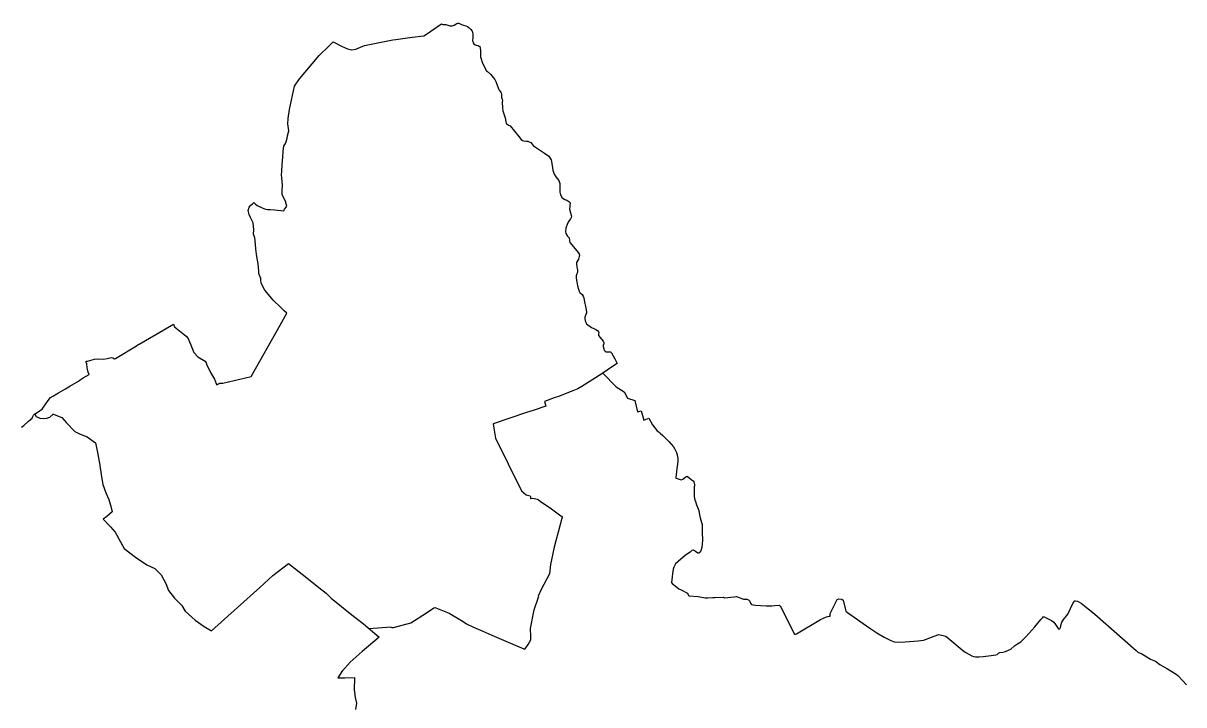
# Model space of a CAD drawing. Extents: x -678204 to -526855, y -1228851 to -1110393.
# Drawn here: x -592871 to -574848, y -1216478 to -1205898 of the extents above; entities that cross this region are included whole.
import ezdxf

# ---------------------------------------------------------------- set-up
doc = ezdxf.new("R2010")
doc.units = 0
for name, color, linetype in [('00_n_cyklo prujezdne rekreacni hlavni', 7, 'Continuous'), ('00_n_cyklo studie rekreacni hlavni', 7, 'Continuous'), ('00_n_cyklo trasovani rekreacni hlavni', 7, 'Continuous')]:
    doc.layers.add(name, color=color, linetype=linetype)

msp = doc.modelspace()

# ---------------------------------------------------------------- linework, layer by layer
at = {"layer": '00_n_cyklo prujezdne rekreacni hlavni'}
msp.add_line((-587156, -1215274), (-587503, -1215301), dxfattribs=at)
for points in [[(-588125, -1206255), (-588060, -1206188), (-587926, -1206252), (-587833, -1206294), (-587812, -1206302), (-587772, -1206310), (-587704, -1206302), (-587599, -1206254), (-587570, -1206243), (-587391, -1206206), (-587133, -1206157), (-587083, -1206149), (-586830, -1206115), (-586652, -1206093), (-586623, -1206078), (-586374, -1205910), (-586356, -1205917), (-586342, -1205919), (-586307, -1205920), (-586290, -1205923), (-586263, -1205934), (-586245, -1205938), (-586228, -1205941), (-586210, -1205941), (-586178, -1205927), (-586136, -1205904), (-586119, -1205898), (-586105, -1205899), (-586084, -1205909), (-586053, -1205924), (-586033, -1205930), (-585997, -1205937), (-585971, -1205947), (-585950, -1205964), (-585924, -1205993), (-585901, -1206023), (-585893, -1206041), (-585890, -1206064), (-585889, -1206125), (-585892, -1206164), (-585890, -1206183), (-585882, -1206205), (-585871, -1206218), (-585854, -1206233), (-585838, -1206239), (-585805, -1206246), (-585788, -1206253), (-585782, -1206258), (-585769, -1206319), (-585771, -1206365), (-585767, -1206419), (-585761, -1206453), (-585742, -1206505), (-585724, -1206549), (-585674, -1206636), (-585661, -1206650), (-585608, -1206694), (-585572, -1206740), (-585546, -1206773), (-585531, -1206801), (-585514, -1206842), (-585490, -1206916), (-585482, -1206935), (-585456, -1206970), (-585448, -1206983), (-585444, -1207006), (-585441, -1207049), (-585434, -1207075), (-585429, -1207099), (-585431, -1207123), (-585433, -1207150), (-585429, -1207188), (-585426, -1207218), (-585423, -1207256), (-585419, -1207275), (-585388, -1207365), (-585381, -1207392), (-585377, -1207429), (-585369, -1207453), (-585362, -1207462), (-585333, -1207481), (-585308, -1207492), (-585176, -1207659), (-585139, -1207705), (-585119, -1207719), (-585099, -1207726), (-585062, -1207730), (-585033, -1207730), (-585012, -1207737), (-584987, -1207749), (-584968, -1207777), (-584950, -1207795), (-584914, -1207823), (-584854, -1207862), (-584775, -1207913), (-584710, -1207963), (-584673, -1208018), (-584655, -1208105), (-584647, -1208179), (-584627, -1208240), (-584598, -1208283), (-584551, -1208339), (-584536, -1208387), (-584536, -1208520), (-584529, -1208564), (-584503, -1208607), (-584459, -1208632), (-584428, -1208647), (-584397, -1208663), (-584379, -1208684), (-584387, -1208785), (-584374, -1208842), (-584356, -1208891), (-584359, -1208913), (-584371, -1208936), (-584396, -1208970), (-584420, -1209005), (-584445, -1209080), (-584449, -1209133), (-584442, -1209164), (-584417, -1209202), (-584392, -1209228), (-584386, -1209272), (-584384, -1209303), (-584272, -1209430), (-584239, -1209479), (-584234, -1209504), (-584235, -1209521), (-584250, -1209559), (-584280, -1209614), (-584280, -1209627), (-584276, -1209685), (-584270, -1209704), (-584261, -1209724), (-584262, -1209760), (-584281, -1209802), (-584283, -1209814), (-584283, -1209857), (-584275, -1209912), (-584265, -1209976), (-584250, -1210025), (-584236, -1210059), (-584226, -1210076), (-584193, -1210110), (-584174, -1210136), (-584166, -1210163), (-584159, -1210196), (-584134, -1210322), (-584123, -1210378), (-584125, -1210396), (-584134, -1210421), (-584149, -1210460), (-584150, -1210487), (-584142, -1210512), (-584139, -1210528), (-584134, -1210544), (-584124, -1210563), (-584044, -1210620), (-584007, -1210639), (-583976, -1210653), (-583954, -1210670), (-583938, -1210687), (-583933, -1210705), (-583936, -1210727), (-583935, -1210745), (-583911, -1210775), (-583863, -1210834), (-583855, -1210857), (-583854, -1210880), (-583863, -1210892), (-583865, -1210918), (-583856, -1210953), (-583847, -1210975), (-583832, -1210991), (-583816, -1210999), (-583799, -1211000), (-583771, -1211001), (-583753, -1211000), (-583737, -1211017), (-583684, -1211109), (-583648, -1211179), (-583734, -1211235), (-583872, -1211332)], [(-588577, -1206758), (-588275, -1206399), (-588125, -1206255)], [(-588780, -1208725), (-588783, -1208717), (-588791, -1208693), (-588795, -1208669), (-588849, -1208563), (-588852, -1208541), (-588849, -1208485), (-588844, -1208415), (-588849, -1208350), (-588862, -1208254), (-588857, -1208201), (-588849, -1208090), (-588841, -1207979), (-588834, -1207884), (-588825, -1207809), (-588793, -1207756), (-588771, -1207681), (-588768, -1207644), (-588744, -1207567), (-588763, -1207462), (-588757, -1207377), (-588738, -1207239), (-588656, -1206877), (-588582, -1206764), (-588577, -1206758)], [(-591712, -1211107), (-591708, -1211107), (-591622, -1211111), (-591565, -1211105), (-591503, -1211088), (-591477, -1211092), (-591454, -1211110), (-591436, -1211101), (-591113, -1210908), (-591085, -1210887), (-591071, -1210882), (-590813, -1210729), (-590539, -1210567), (-590524, -1210611), (-590338, -1210754), (-590307, -1210794), (-590253, -1210934), (-590222, -1211011), (-590158, -1211077), (-590046, -1211142), (-590031, -1211170), (-590017, -1211206), (-589989, -1211264), (-589962, -1211320), (-589901, -1211425), (-589887, -1211463), (-589878, -1211486), (-589862, -1211511), (-589820, -1211486), (-589770, -1211484), (-589333, -1211380), (-588883, -1210586), (-588777, -1210398), (-588816, -1210361), (-588869, -1210312), (-588988, -1210195), (-589062, -1210108), (-589118, -1210040), (-589174, -1209934), (-589183, -1209883), (-589183, -1209863), (-589210, -1209782), (-589214, -1209749), (-589222, -1209631), (-589245, -1209520), (-589259, -1209404), (-589265, -1209329), (-589276, -1209227), (-589297, -1209173), (-589289, -1209103), (-589299, -1208995), (-589341, -1208912), (-589364, -1208865), (-589376, -1208803), (-589360, -1208751), (-589338, -1208724), (-589311, -1208701), (-589291, -1208680)], [(-589292, -1208681), (-589264, -1208707), (-589239, -1208728), (-589159, -1208763), (-589107, -1208783), (-589078, -1208789), (-589035, -1208792), (-588969, -1208795), (-588823, -1208811), (-588811, -1208784), (-588785, -1208751), (-588776, -1208737), (-588780, -1208725)], [(-591849, -1211350), (-591861, -1211317), (-591877, -1211245), (-591885, -1211185), (-591894, -1211162), (-591894, -1211144), (-591873, -1211143), (-591765, -1211112), (-591712, -1211107)], [(-592149, -1211533), (-592014, -1211453), (-591984, -1211436), (-591938, -1211405), (-591849, -1211350), (-591849, -1211350)], [(-583872, -1211332), (-584196, -1211535), (-584257, -1211572), (-584336, -1211602)], [(-592693, -1211965), (-592682, -1211954), (-592591, -1211900), (-592577, -1211887), (-592556, -1211859), (-592484, -1211756), (-592448, -1211710), (-592403, -1211684), (-592323, -1211638), (-592285, -1211614), (-592213, -1211571), (-592188, -1211556), (-592149, -1211533)], [(-584336, -1211602), (-584557, -1211690), (-584625, -1211713), (-584778, -1211769), (-584756, -1211841), (-584952, -1211908), (-585056, -1211943), (-585571, -1212116), (-585561, -1212182), (-585535, -1212338), (-585339, -1212738)], [(-592897, -1212168), (-592863, -1212142), (-592788, -1212077), (-592762, -1212054), (-592732, -1212031), (-592720, -1212004), (-592709, -1211982), (-592689, -1211962)], [(-592692, -1211966), (-592668, -1212002), (-592614, -1212029), (-592554, -1212035), (-592505, -1212029), (-592456, -1212011), (-592407, -1211964)], [(-592415, -1211961), (-592273, -1212020), (-592197, -1212099), (-592067, -1212237), (-591996, -1212271), (-591879, -1212321), (-591749, -1212413), (-591720, -1212535), (-591686, -1212728), (-591653, -1212937), (-591636, -1213059), (-591590, -1213189), (-591539, -1213289), (-591514, -1213381), (-591493, -1213457), (-591489, -1213482), (-591573, -1213553), (-591627, -1213599), (-591514, -1213717), (-591443, -1213796), (-591305, -1214052), (-591129, -1214186), (-590953, -1214303), (-590827, -1214362), (-590731, -1214462), (-590655, -1214597), (-590613, -1214705), (-590521, -1214823), (-590408, -1214936), (-590354, -1215024), (-590199, -1215162), (-590060, -1215263), (-589947, -1215330), (-589541, -1214965), (-589197, -1214659), (-588996, -1214471), (-588753, -1214282), (-588493, -1214488), (-588279, -1214659), (-588166, -1214743), (-588087, -1214823), (-587768, -1215083), (-587588, -1215221), (-587341, -1215426), (-587609, -1215652), (-587793, -1215816), (-587915, -1215950)], [(-585339, -1212738), (-585133, -1213158), (-585058, -1213220), (-584996, -1213232)], [(-584996, -1213232), (-584994, -1213246), (-584994, -1213274), (-584987, -1213277), (-584962, -1213272), (-584909, -1213279), (-584889, -1213284), (-584870, -1213294), (-584820, -1213331), (-584690, -1213423), (-584520, -1213544), (-584505, -1213551), (-584503, -1213566), (-584538, -1213702), (-584564, -1213799), (-584600, -1213931), (-584624, -1214031), (-584682, -1214300), (-584699, -1214444), (-584825, -1214686), (-584872, -1214791), (-584871, -1214805)], [(-587163, -1215273), (-587149, -1215276), (-587123, -1215277), (-586851, -1215207), (-586608, -1215050), (-586492, -1214975), (-586479, -1214970), (-586465, -1214973), (-586257, -1215055), (-586038, -1215186), (-585987, -1215222), (-585878, -1215275), (-585732, -1215337), (-585596, -1215397), (-585304, -1215522), (-585097, -1215611), (-585087, -1215614), (-585078, -1215609), (-585031, -1215544), (-584988, -1215469), (-584990, -1215419), (-584993, -1215295), (-584937, -1215002), (-584871, -1214805)], [(-587914, -1215948), (-587985, -1216057), (-587876, -1216061), (-587726, -1216056), (-587734, -1216245), (-587717, -1216366), (-587696, -1216450), (-587709, -1216551)]]:
    msp.add_lwpolyline(points, dxfattribs=at)
at = {"layer": '00_n_cyklo studie rekreacni hlavni'}
for points in [[(-583872, -1211332), (-583664, -1211544), (-583536, -1211621), (-583489, -1211720), (-583371, -1211754), (-583330, -1211931), (-583277, -1211914), (-583233, -1212058), (-583158, -1212029), (-583101, -1212131), (-583025, -1212223), (-582997, -1212248)], [(-582996, -1212248), (-582980, -1212259), (-582938, -1212297), (-582872, -1212363), (-582847, -1212390), (-582811, -1212431), (-582774, -1212475), (-582750, -1212510), (-582727, -1212562), (-582712, -1212618), (-582706, -1212665), (-582707, -1212698), (-582712, -1212742), (-582719, -1212809), (-582725, -1212861), (-582738, -1212952), (-582734, -1212958), (-582730, -1212959), (-582651, -1212988), (-582628, -1212974), (-582581, -1212940), (-582567, -1212931), (-582541, -1212943), (-582499, -1212981), (-582465, -1213000), (-582456, -1213016), (-582452, -1213039), (-582444, -1213065), (-582448, -1213084)], [(-582448, -1213084), (-582449, -1213089), (-582454, -1213142), (-582454, -1213191), (-582451, -1213233), (-582444, -1213280), (-582433, -1213324), (-582413, -1213372), (-582387, -1213437), (-582380, -1213464), (-582368, -1213528), (-582358, -1213577), (-582336, -1213647), (-582328, -1213677), (-582327, -1213699), (-582326, -1213796), (-582322, -1213928), (-582327, -1213979), (-582330, -1214037), (-582349, -1214090), (-582361, -1214111), (-582378, -1214123), (-582393, -1214124), (-582429, -1214098), (-582464, -1214080), (-582488, -1214082), (-582516, -1214108), (-582587, -1214154), (-582702, -1214255), (-582740, -1214290), (-582768, -1214341), (-582779, -1214375), (-582790, -1214438), (-582795, -1214489), (-582801, -1214578), (-582793, -1214593), (-582773, -1214610), (-582689, -1214678), (-582653, -1214691), (-582557, -1214746), (-582540, -1214780), (-582530, -1214789), (-582388, -1214799), (-582280, -1214819), (-582238, -1214815), (-582163, -1214814), (-582128, -1214810), (-581997, -1214809), (-581979, -1214816), (-581832, -1214801), (-581793, -1214797), (-581683, -1214838), (-581634, -1214838), (-581608, -1214847), (-581586, -1214871), (-581576, -1214898), (-581563, -1214920), (-581536, -1214927), (-581501, -1214930), (-581422, -1214939), (-581333, -1214940), (-581246, -1214944), (-581200, -1214938), (-581133, -1214933), (-581116, -1214943), (-580894, -1215379), (-580880, -1215384), (-580860, -1215378), (-580489, -1215153), (-580394, -1215112), (-580355, -1215104), (-580341, -1215101), (-580338, -1215077), (-580333, -1215049), (-580249, -1214887), (-580232, -1214842), (-580203, -1214833), (-580157, -1214837), (-580137, -1214853), (-580102, -1215003), (-580096, -1215023), (-580072, -1215047), (-579723, -1215287), (-579616, -1215360), (-579502, -1215428), (-579398, -1215479), (-579347, -1215498), (-579279, -1215507), (-579175, -1215502), (-578972, -1215485), (-578889, -1215475), (-578857, -1215463), (-578724, -1215414), (-578652, -1215388), (-578631, -1215391), (-578562, -1215406), (-578543, -1215415), (-578259, -1215648), (-578234, -1215666), (-578138, -1215718), (-578113, -1215727), (-578084, -1215731), (-578028, -1215731), (-577962, -1215726), (-577837, -1215713), (-577768, -1215702), (-577744, -1215695), (-577724, -1215676), (-577703, -1215667), (-577656, -1215661), (-577616, -1215651), (-577560, -1215626), (-577532, -1215612), (-577476, -1215565), (-577431, -1215531), (-577381, -1215499), (-577350, -1215471), (-577300, -1215422), (-577160, -1215270), (-577069, -1215153), (-577039, -1215121), (-577027, -1215106)], [(-576690, -1215122), (-576648, -1215073), (-576567, -1214897), (-576540, -1214864), (-576528, -1214862), (-576500, -1214868), (-576444, -1214899), (-576388, -1214942), (-576232, -1215073), (-575587, -1215633), (-575560, -1215660), (-575500, -1215689), (-575449, -1215717), (-575363, -1215767), (-575311, -1215788), (-575287, -1215802), (-575222, -1215850), (-575100, -1215921), (-574965, -1216001), (-574938, -1216025), (-574862, -1216105), (-574808, -1216169)], [(-577027, -1215106), (-576962, -1215139), (-576903, -1215168), (-576868, -1215195), (-576840, -1215229), (-576800, -1215294), (-576786, -1215305), (-576771, -1215300), (-576761, -1215280), (-576757, -1215253), (-576757, -1215247), (-576741, -1215195), (-576700, -1215134), (-576690, -1215122)]]:
    msp.add_lwpolyline(points, dxfattribs=at)
at = {"layer": '00_n_cyklo trasovani rekreacni hlavni'}
msp.add_line((-587156, -1215274), (-587503, -1215301), dxfattribs=at)
for points in [[(-588125, -1206255), (-588060, -1206188), (-587926, -1206252), (-587833, -1206294), (-587812, -1206302), (-587772, -1206310), (-587704, -1206302), (-587599, -1206254), (-587570, -1206243), (-587391, -1206206), (-587133, -1206157), (-587083, -1206149), (-586830, -1206115), (-586652, -1206093), (-586623, -1206078), (-586374, -1205910), (-586356, -1205917), (-586342, -1205919), (-586307, -1205920), (-586290, -1205923), (-586263, -1205934), (-586245, -1205938), (-586228, -1205941), (-586210, -1205941), (-586178, -1205927), (-586136, -1205904), (-586119, -1205898), (-586105, -1205899), (-586084, -1205909), (-586053, -1205924), (-586033, -1205930), (-585997, -1205937), (-585971, -1205947), (-585950, -1205964), (-585924, -1205993), (-585901, -1206023), (-585893, -1206041), (-585890, -1206064), (-585889, -1206125), (-585892, -1206164), (-585890, -1206183), (-585882, -1206205), (-585871, -1206218), (-585854, -1206233), (-585838, -1206239), (-585805, -1206246), (-585788, -1206253), (-585782, -1206258), (-585769, -1206319), (-585771, -1206365), (-585767, -1206419), (-585761, -1206453), (-585742, -1206505), (-585724, -1206549), (-585674, -1206636), (-585661, -1206650), (-585608, -1206694), (-585572, -1206740), (-585546, -1206773), (-585531, -1206801), (-585514, -1206842), (-585490, -1206916), (-585482, -1206935), (-585456, -1206970), (-585448, -1206983), (-585444, -1207006), (-585441, -1207049), (-585434, -1207075), (-585429, -1207099), (-585431, -1207123), (-585433, -1207150), (-585429, -1207188), (-585426, -1207218), (-585423, -1207256), (-585419, -1207275), (-585388, -1207365), (-585381, -1207392), (-585377, -1207429), (-585369, -1207453), (-585362, -1207462), (-585333, -1207481), (-585308, -1207492), (-585176, -1207659), (-585139, -1207705), (-585119, -1207719), (-585099, -1207726), (-585062, -1207730), (-585033, -1207730), (-585012, -1207737), (-584987, -1207749), (-584968, -1207777), (-584950, -1207795), (-584914, -1207823), (-584854, -1207862), (-584775, -1207913), (-584710, -1207963), (-584673, -1208018), (-584655, -1208105), (-584647, -1208179), (-584627, -1208240), (-584598, -1208283), (-584551, -1208339), (-584536, -1208387), (-584536, -1208520), (-584529, -1208564), (-584503, -1208607), (-584459, -1208632), (-584428, -1208647), (-584397, -1208663), (-584379, -1208684), (-584387, -1208785), (-584374, -1208842), (-584356, -1208891), (-584359, -1208913), (-584371, -1208936), (-584396, -1208970), (-584420, -1209005), (-584445, -1209080), (-584449, -1209133), (-584442, -1209164), (-584417, -1209202), (-584392, -1209228), (-584386, -1209272), (-584384, -1209303), (-584272, -1209430), (-584239, -1209479), (-584234, -1209504), (-584235, -1209521), (-584250, -1209559), (-584280, -1209614), (-584280, -1209627), (-584276, -1209685), (-584270, -1209704), (-584261, -1209724), (-584262, -1209760), (-584281, -1209802), (-584283, -1209814), (-584283, -1209857), (-584275, -1209912), (-584265, -1209976), (-584250, -1210025), (-584236, -1210059), (-584226, -1210076), (-584193, -1210110), (-584174, -1210136), (-584166, -1210163), (-584159, -1210196), (-584134, -1210322), (-584123, -1210378), (-584125, -1210396), (-584134, -1210421), (-584149, -1210460), (-584150, -1210487), (-584142, -1210512), (-584139, -1210528), (-584134, -1210544), (-584124, -1210563), (-584044, -1210620), (-584007, -1210639), (-583976, -1210653), (-583954, -1210670), (-583938, -1210687), (-583933, -1210705), (-583936, -1210727), (-583935, -1210745), (-583911, -1210775), (-583863, -1210834), (-583855, -1210857), (-583854, -1210880), (-583863, -1210892), (-583865, -1210918), (-583856, -1210953), (-583847, -1210975), (-583832, -1210991), (-583816, -1210999), (-583799, -1211000), (-583771, -1211001), (-583753, -1211000), (-583737, -1211017), (-583684, -1211109), (-583648, -1211179), (-583734, -1211235), (-583872, -1211332)], [(-588577, -1206758), (-588275, -1206399), (-588125, -1206255)], [(-588780, -1208725), (-588783, -1208717), (-588791, -1208693), (-588795, -1208669), (-588849, -1208563), (-588852, -1208541), (-588849, -1208485), (-588844, -1208415), (-588849, -1208350), (-588862, -1208254), (-588857, -1208201), (-588849, -1208090), (-588841, -1207979), (-588834, -1207884), (-588825, -1207809), (-588793, -1207756), (-588771, -1207681), (-588768, -1207644), (-588744, -1207567), (-588763, -1207462), (-588757, -1207377), (-588738, -1207239), (-588656, -1206877), (-588582, -1206764), (-588577, -1206758)], [(-591712, -1211107), (-591708, -1211107), (-591622, -1211111), (-591565, -1211105), (-591503, -1211088), (-591477, -1211092), (-591454, -1211110), (-591436, -1211101), (-591113, -1210908), (-591085, -1210887), (-591071, -1210882), (-590813, -1210729), (-590539, -1210567), (-590524, -1210611), (-590338, -1210754), (-590307, -1210794), (-590253, -1210934), (-590222, -1211011), (-590158, -1211077), (-590046, -1211142), (-590031, -1211170), (-590017, -1211206), (-589989, -1211264), (-589962, -1211320), (-589901, -1211425), (-589887, -1211463), (-589878, -1211486), (-589862, -1211511), (-589820, -1211486), (-589770, -1211484), (-589333, -1211380), (-588883, -1210586), (-588777, -1210398), (-588816, -1210361), (-588869, -1210312), (-588988, -1210195), (-589062, -1210108), (-589118, -1210040), (-589174, -1209934), (-589183, -1209883), (-589183, -1209863), (-589210, -1209782), (-589214, -1209749), (-589222, -1209631), (-589245, -1209520), (-589259, -1209404), (-589265, -1209329), (-589276, -1209227), (-589297, -1209173), (-589289, -1209103), (-589299, -1208995), (-589341, -1208912), (-589364, -1208865), (-589376, -1208803), (-589360, -1208751), (-589338, -1208724), (-589311, -1208701), (-589291, -1208680)], [(-589292, -1208681), (-589264, -1208707), (-589239, -1208728), (-589159, -1208763), (-589107, -1208783), (-589078, -1208789), (-589035, -1208792), (-588969, -1208795), (-588823, -1208811), (-588811, -1208784), (-588785, -1208751), (-588776, -1208737), (-588780, -1208725)], [(-591849, -1211350), (-591861, -1211317), (-591877, -1211245), (-591885, -1211185), (-591894, -1211162), (-591894, -1211144), (-591873, -1211143), (-591765, -1211112), (-591712, -1211107)], [(-592149, -1211533), (-592014, -1211453), (-591984, -1211436), (-591938, -1211405), (-591849, -1211350), (-591849, -1211350)], [(-583872, -1211332), (-584196, -1211535), (-584257, -1211572), (-584336, -1211602)], [(-583872, -1211332), (-583664, -1211544), (-583536, -1211621), (-583489, -1211720), (-583371, -1211754), (-583330, -1211931), (-583277, -1211914), (-583233, -1212058), (-583158, -1212029), (-583101, -1212131), (-583025, -1212223), (-582997, -1212248)], [(-592693, -1211965), (-592682, -1211954), (-592591, -1211900), (-592577, -1211887), (-592556, -1211859), (-592484, -1211756), (-592448, -1211710), (-592403, -1211684), (-592323, -1211638), (-592285, -1211614), (-592213, -1211571), (-592188, -1211556), (-592149, -1211533)], [(-584336, -1211602), (-584557, -1211690), (-584625, -1211713), (-584778, -1211769), (-584756, -1211841), (-584952, -1211908), (-585056, -1211943), (-585571, -1212116), (-585561, -1212182), (-585535, -1212338), (-585339, -1212738)], [(-592897, -1212168), (-592863, -1212142), (-592788, -1212077), (-592762, -1212054), (-592732, -1212031), (-592720, -1212004), (-592709, -1211982), (-592689, -1211962)], [(-592692, -1211966), (-592668, -1212002), (-592614, -1212029), (-592554, -1212035), (-592505, -1212029), (-592456, -1212011), (-592407, -1211964)], [(-592415, -1211961), (-592273, -1212020), (-592197, -1212099), (-592067, -1212237), (-591996, -1212271), (-591879, -1212321), (-591749, -1212413), (-591720, -1212535), (-591686, -1212728), (-591653, -1212937), (-591636, -1213059), (-591590, -1213189), (-591539, -1213289), (-591514, -1213381), (-591493, -1213457), (-591489, -1213482), (-591573, -1213553), (-591627, -1213599), (-591514, -1213717), (-591443, -1213796), (-591305, -1214052), (-591129, -1214186), (-590953, -1214303), (-590827, -1214362), (-590731, -1214462), (-590655, -1214597), (-590613, -1214705), (-590521, -1214823), (-590408, -1214936), (-590354, -1215024), (-590199, -1215162), (-590060, -1215263), (-589947, -1215330), (-589541, -1214965), (-589197, -1214659), (-588996, -1214471), (-588753, -1214282), (-588493, -1214488), (-588279, -1214659), (-588166, -1214743), (-588087, -1214823), (-587768, -1215083), (-587588, -1215221), (-587341, -1215426), (-587609, -1215652), (-587793, -1215816), (-587915, -1215950)], [(-582996, -1212248), (-582980, -1212259), (-582938, -1212297), (-582872, -1212363), (-582847, -1212390), (-582811, -1212431), (-582774, -1212475), (-582750, -1212510), (-582727, -1212562), (-582712, -1212618), (-582706, -1212665), (-582707, -1212698), (-582712, -1212742), (-582719, -1212809), (-582725, -1212861), (-582738, -1212952), (-582734, -1212958), (-582730, -1212959), (-582651, -1212988), (-582628, -1212974), (-582581, -1212940), (-582567, -1212931), (-582541, -1212943), (-582499, -1212981), (-582465, -1213000), (-582456, -1213016), (-582452, -1213039), (-582444, -1213065), (-582448, -1213084)], [(-585339, -1212738), (-585133, -1213158), (-585058, -1213220), (-584996, -1213232)], [(-582448, -1213084), (-582449, -1213089), (-582454, -1213142), (-582454, -1213191), (-582451, -1213233), (-582444, -1213280), (-582433, -1213324), (-582413, -1213372), (-582387, -1213437), (-582380, -1213464), (-582368, -1213528), (-582358, -1213577), (-582336, -1213647), (-582328, -1213677), (-582327, -1213699), (-582326, -1213796), (-582322, -1213928), (-582327, -1213979), (-582330, -1214037), (-582349, -1214090), (-582361, -1214111), (-582378, -1214123), (-582393, -1214124), (-582429, -1214098), (-582464, -1214080), (-582488, -1214082), (-582516, -1214108), (-582587, -1214154), (-582702, -1214255), (-582740, -1214290), (-582768, -1214341), (-582779, -1214375), (-582790, -1214438), (-582795, -1214489), (-582801, -1214578), (-582793, -1214593), (-582773, -1214610), (-582689, -1214678), (-582653, -1214691), (-582557, -1214746), (-582540, -1214780), (-582530, -1214789), (-582388, -1214799), (-582280, -1214819), (-582238, -1214815), (-582163, -1214814), (-582128, -1214810), (-581997, -1214809), (-581979, -1214816), (-581832, -1214801), (-581793, -1214797), (-581683, -1214838), (-581634, -1214838), (-581608, -1214847), (-581586, -1214871), (-581576, -1214898), (-581563, -1214920), (-581536, -1214927), (-581501, -1214930), (-581422, -1214939), (-581333, -1214940), (-581246, -1214944), (-581200, -1214938), (-581133, -1214933), (-581116, -1214943), (-580894, -1215379), (-580880, -1215384), (-580860, -1215378), (-580489, -1215153), (-580394, -1215112), (-580355, -1215104), (-580341, -1215101), (-580338, -1215077), (-580333, -1215049), (-580249, -1214887), (-580232, -1214842), (-580203, -1214833), (-580157, -1214837), (-580137, -1214853), (-580102, -1215003), (-580096, -1215023), (-580072, -1215047), (-579723, -1215287), (-579616, -1215360), (-579502, -1215428), (-579398, -1215479), (-579347, -1215498), (-579279, -1215507), (-579175, -1215502), (-578972, -1215485), (-578889, -1215475), (-578857, -1215463), (-578724, -1215414), (-578652, -1215388), (-578631, -1215391), (-578562, -1215406), (-578543, -1215415), (-578259, -1215648), (-578234, -1215666), (-578138, -1215718), (-578113, -1215727), (-578084, -1215731), (-578028, -1215731), (-577962, -1215726), (-577837, -1215713), (-577768, -1215702), (-577744, -1215695), (-577724, -1215676), (-577703, -1215667), (-577656, -1215661), (-577616, -1215651), (-577560, -1215626), (-577532, -1215612), (-577476, -1215565), (-577431, -1215531), (-577381, -1215499), (-577350, -1215471), (-577300, -1215422), (-577160, -1215270), (-577069, -1215153), (-577039, -1215121), (-577027, -1215106)], [(-584996, -1213232), (-584994, -1213246), (-584994, -1213274), (-584987, -1213277), (-584962, -1213272), (-584909, -1213279), (-584889, -1213284), (-584870, -1213294), (-584820, -1213331), (-584690, -1213423), (-584520, -1213544), (-584505, -1213551), (-584503, -1213566), (-584538, -1213702), (-584564, -1213799), (-584600, -1213931), (-584624, -1214031), (-584682, -1214300), (-584699, -1214444), (-584825, -1214686), (-584872, -1214791), (-584871, -1214805)], [(-587163, -1215273), (-587149, -1215276), (-587123, -1215277), (-586851, -1215207), (-586608, -1215050), (-586492, -1214975), (-586479, -1214970), (-586465, -1214973), (-586257, -1215055), (-586038, -1215186), (-585987, -1215222), (-585878, -1215275), (-585732, -1215337), (-585596, -1215397), (-585304, -1215522), (-585097, -1215611), (-585087, -1215614), (-585078, -1215609), (-585031, -1215544), (-584988, -1215469), (-584990, -1215419), (-584993, -1215295), (-584937, -1215002), (-584871, -1214805)], [(-576690, -1215122), (-576648, -1215073), (-576567, -1214897), (-576540, -1214864), (-576528, -1214862), (-576500, -1214868), (-576444, -1214899), (-576388, -1214942), (-576232, -1215073), (-575587, -1215633), (-575560, -1215660), (-575500, -1215689), (-575449, -1215717), (-575363, -1215767), (-575311, -1215788), (-575287, -1215802), (-575222, -1215850), (-575100, -1215921), (-574965, -1216001), (-574938, -1216025), (-574862, -1216105), (-574808, -1216169)], [(-577027, -1215106), (-576962, -1215139), (-576903, -1215168), (-576868, -1215195), (-576840, -1215229), (-576800, -1215294), (-576786, -1215305), (-576771, -1215300), (-576761, -1215280), (-576757, -1215253), (-576757, -1215247), (-576741, -1215195), (-576700, -1215134), (-576690, -1215122)], [(-587914, -1215948), (-587985, -1216057), (-587876, -1216061), (-587726, -1216056), (-587734, -1216245), (-587717, -1216366), (-587696, -1216450), (-587709, -1216551)]]:
    msp.add_lwpolyline(points, dxfattribs=at)

doc.saveas('drawing.dxf')
